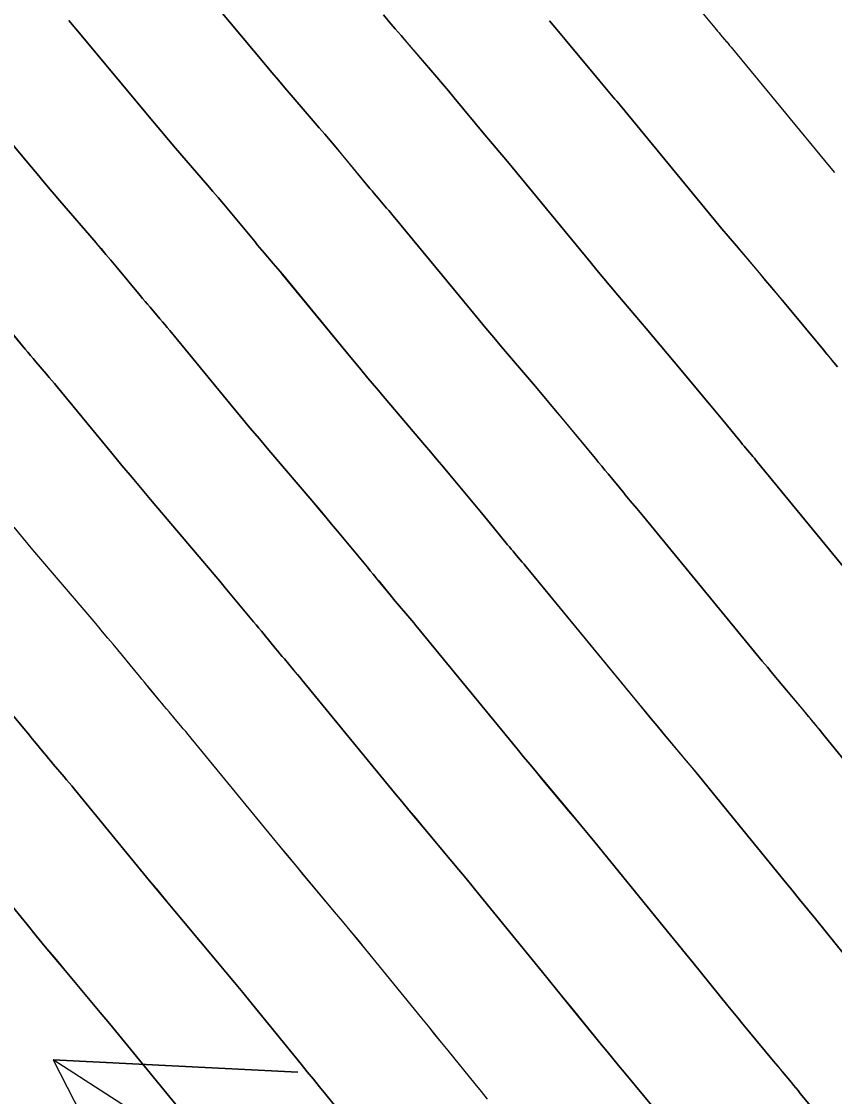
# Model space of a CAD drawing. Extents: x 954385 to 988206, y 1868364 to 1924553.
# Drawn here: x 956008.6 to 956028.52, y 1922881.17 to 1922907.52 of the extents above; entities that cross this region are included whole.
import ezdxf

# ---------------------------------------------------------------- set-up
doc = ezdxf.new("R2010")
doc.units = 0
for name, color, linetype in [('1', 7, 'Continuous'), ('Default', 7, 'Continuous'), ('Ex_Major Contours', 7, 'Continuous'), ('Ex_Minor Contours', 7, 'Continuous'), ('Slopes', 7, 'Continuous')]:
    doc.layers.add(name, color=color, linetype=linetype)

msp = doc.modelspace()

# ---------------------------------------------------------------- linework, layer by layer
at = {"layer": '1'}
for points in [[(956030.23, 1922887.608), (956028.255, 1922890.034), (956028.131, 1922890.186), (956028.006, 1922890.338), (956027.88, 1922890.489), (956027.754, 1922890.64), (956027.249, 1922891.242), (956027.123, 1922891.393), (956026.998, 1922891.544), (956026.872, 1922891.696), (956026.747, 1922891.847), (956023.834, 1922895.395), (956023.794, 1922895.443), (956023.754, 1922895.492), (956023.714, 1922895.54), (956023.673, 1922895.588), (956023.512, 1922895.779), (956023.471, 1922895.827), (956023.431, 1922895.875), (956023.391, 1922895.923), (956023.351, 1922895.972), (956022.967, 1922896.436), (956022.89, 1922896.53), (956022.813, 1922896.623), (956022.735, 1922896.717), (956022.658, 1922896.81), (956021.84, 1922897.798), (956021.678, 1922897.993), (956021.515, 1922898.188), (956021.352, 1922898.383), (956021.187, 1922898.577), (956020.36, 1922899.55), (956020.168, 1922899.778), (956019.977, 1922900.006), (956019.786, 1922900.234), (956019.596, 1922900.464), (956017.745, 1922902.712), (956017.695, 1922902.772), (956017.645, 1922902.833), (956017.594, 1922902.893), (956017.543, 1922902.953), (956017.338, 1922903.192), (956017.287, 1922903.252), (956017.236, 1922903.312), (956017.186, 1922903.373), (956017.135, 1922903.433), (956016.434, 1922904.281), (956016.299, 1922904.442), (956016.165, 1922904.602), (956016.029, 1922904.762), (956015.893, 1922904.921), (956015.208, 1922905.716), (956015.049, 1922905.902), (956014.89, 1922906.089), (956014.733, 1922906.276), (956014.576, 1922906.463), (956012.811, 1922908.581)], [(956024.641, 1922908.506), (956025.58, 1922907.373), (956025.616, 1922907.329), (956025.652, 1922907.286), (956025.689, 1922907.243), (956025.726, 1922907.199), (956025.873, 1922907.027), (956025.91, 1922906.984), (956025.947, 1922906.94), (956025.983, 1922906.897), (956026.019, 1922906.853), (956028.385, 1922903.98), (956028.516, 1922903.821)], [(956029.75, 1922892.924), (956026.623, 1922896.732), (956026.587, 1922896.774), (956026.552, 1922896.817), (956026.516, 1922896.86), (956026.48, 1922896.903), (956026.337, 1922897.073), (956026.301, 1922897.115), (956026.265, 1922897.158), (956026.23, 1922897.201), (956026.194, 1922897.244), (956025.777, 1922897.749), (956025.695, 1922897.848), (956025.614, 1922897.946), (956025.533, 1922898.045), (956025.451, 1922898.143), (956024.59, 1922899.183), (956024.419, 1922899.389), (956024.248, 1922899.594), (956024.076, 1922899.798), (956023.903, 1922900.002), (956023.211, 1922900.816), (956023.039, 1922901.02), (956022.867, 1922901.225), (956022.696, 1922901.43), (956022.526, 1922901.636), (956020.503, 1922904.092), (956020.458, 1922904.147), (956020.412, 1922904.202), (956020.366, 1922904.257), (956020.32, 1922904.311), (956020.134, 1922904.528), (956020.088, 1922904.582), (956020.042, 1922904.637), (956019.996, 1922904.691), (956019.95, 1922904.746), (956019.197, 1922905.657), (956019.055, 1922905.826), (956018.913, 1922905.995), (956018.771, 1922906.164), (956018.627, 1922906.331), (956018.043, 1922907.01), (956017.897, 1922907.179), (956017.753, 1922907.349), (956017.609, 1922907.52), (956017.466, 1922907.69)], [(956028.998, 1922884.355), (956028.049, 1922885.526), (956027.856, 1922885.764), (956027.662, 1922886.003), (956027.468, 1922886.242), (956027.274, 1922886.48), (956025.449, 1922888.721), (956025.309, 1922888.893), (956025.167, 1922889.064), (956025.026, 1922889.235), (956024.883, 1922889.406), (956024.313, 1922890.087), (956024.17, 1922890.257), (956024.028, 1922890.428), (956023.886, 1922890.599), (956023.745, 1922890.771), (956021.045, 1922894.058), (956021, 1922894.112), (956020.956, 1922894.166), (956020.911, 1922894.219), (956020.866, 1922894.273), (956020.687, 1922894.486), (956020.642, 1922894.539), (956020.597, 1922894.592), (956020.553, 1922894.646), (956020.508, 1922894.7), (956020.158, 1922895.124), (956020.085, 1922895.212), (956020.012, 1922895.301), (956019.938, 1922895.389), (956019.865, 1922895.478), (956019.091, 1922896.413), (956018.937, 1922896.598), (956018.783, 1922896.783), (956018.628, 1922896.967), (956018.472, 1922897.15), (956017.509, 1922898.284), (956017.297, 1922898.535), (956017.086, 1922898.786), (956016.876, 1922899.039), (956016.667, 1922899.292), (956014.987, 1922901.331), (956014.932, 1922901.398), (956014.877, 1922901.464), (956014.822, 1922901.529), (956014.766, 1922901.595), (956014.542, 1922901.856), (956014.486, 1922901.922), (956014.431, 1922901.988), (956014.375, 1922902.054), (956014.32, 1922902.12), (956013.671, 1922902.905), (956013.544, 1922903.057), (956013.416, 1922903.209), (956013.287, 1922903.361), (956013.158, 1922903.512), (956012.374, 1922904.423), (956012.201, 1922904.625), (956012.028, 1922904.828), (956011.856, 1922905.032), (956011.685, 1922905.236), (956010.101, 1922907.137), (956009.929, 1922907.343), (956009.756, 1922907.547)], [(956028.586, 1922899.062), (956028.501, 1922899.165), (956028.415, 1922899.269), (956028.33, 1922899.372), (956028.244, 1922899.475), (956027.283, 1922900.636), (956027.132, 1922900.818), (956026.98, 1922900.999), (956026.828, 1922901.18), (956026.675, 1922901.361), (956026.062, 1922902.082), (956025.91, 1922902.263), (956025.758, 1922902.444), (956025.606, 1922902.626), (956025.455, 1922902.808), (956023.261, 1922905.473), (956023.221, 1922905.522), (956023.179, 1922905.571), (956023.138, 1922905.62), (956023.097, 1922905.669), (956022.93, 1922905.864), (956022.888, 1922905.912), (956022.847, 1922905.961), (956022.806, 1922906.01), (956022.765, 1922906.06), (956021.92, 1922907.08), (956021.792, 1922907.234), (956021.662, 1922907.388), (956021.532, 1922907.542)], [(956007.391, 1922905.694), (956008.794, 1922904.009), (956008.979, 1922903.788), (956009.165, 1922903.567), (956009.352, 1922903.348), (956009.54, 1922903.129), (956010.424, 1922902.102), (956010.546, 1922901.959), (956010.667, 1922901.817), (956010.788, 1922901.673), (956010.908, 1922901.529), (956011.506, 1922900.806), (956011.565, 1922900.735), (956011.625, 1922900.663), (956011.686, 1922900.592), (956011.746, 1922900.521), (956011.989, 1922900.237), (956012.05, 1922900.166), (956012.11, 1922900.094), (956012.17, 1922900.023), (956012.229, 1922899.951), (956013.737, 1922898.119), (956013.966, 1922897.843), (956014.195, 1922897.567), (956014.426, 1922897.292), (956014.658, 1922897.019), (956015.757, 1922895.724), (956015.904, 1922895.551), (956016.05, 1922895.377), (956016.196, 1922895.203), (956016.341, 1922895.028), (956017.072, 1922894.145), (956017.141, 1922894.062), (956017.21, 1922893.978), (956017.279, 1922893.895), (956017.349, 1922893.811), (956017.665, 1922893.427), (956017.714, 1922893.368), (956017.763, 1922893.309), (956017.812, 1922893.251), (956017.862, 1922893.192), (956018.06, 1922892.957), (956018.109, 1922892.899), (956018.158, 1922892.84), (956018.207, 1922892.781), (956018.256, 1922892.722), (956020.743, 1922889.694), (956020.9, 1922889.503), (956021.058, 1922889.312), (956021.217, 1922889.121), (956021.376, 1922888.931), (956022.012, 1922888.172), (956022.171, 1922887.981), (956022.329, 1922887.791), (956022.486, 1922887.599), (956022.643, 1922887.408), (956024.317, 1922885.351), (956024.501, 1922885.126), (956024.684, 1922884.901), (956024.867, 1922884.676), (956025.049, 1922884.451), (956025.903, 1922883.399), (956026.024, 1922883.249), (956026.147, 1922883.099), (956026.27, 1922882.95), (956026.393, 1922882.801), (956027.025, 1922882.04), (956027.08, 1922881.975), (956027.134, 1922881.909), (956027.188, 1922881.843), (956027.243, 1922881.777), (956027.46, 1922881.514), (956027.514, 1922881.449), (956027.568, 1922881.383), (956027.623, 1922881.317), (956027.677, 1922881.251), (956028.253, 1922880.549)], [(956008.145, 1922900.153), (956008.691, 1922899.493), (956008.755, 1922899.416), (956008.82, 1922899.339), (956008.885, 1922899.262), (956008.95, 1922899.185), (956009.212, 1922898.879), (956009.277, 1922898.802), (956009.342, 1922898.725), (956009.407, 1922898.648), (956009.471, 1922898.57), (956010.813, 1922896.941), (956011.058, 1922896.644), (956011.305, 1922896.348), (956011.553, 1922896.053), (956011.802, 1922895.759), (956013.042, 1922894.298), (956013.18, 1922894.135), (956013.318, 1922893.972), (956013.455, 1922893.808), (956013.591, 1922893.643), (956014.279, 1922892.813), (956014.344, 1922892.734), (956014.409, 1922892.656), (956014.474, 1922892.577), (956014.539, 1922892.498), (956014.822, 1922892.155), (956014.876, 1922892.091), (956014.929, 1922892.027), (956014.983, 1922891.962), (956015.037, 1922891.898), (956015.253, 1922891.642), (956015.306, 1922891.578), (956015.36, 1922891.514), (956015.414, 1922891.45), (956015.467, 1922891.385), (956017.74, 1922888.617), (956017.914, 1922888.406), (956018.088, 1922888.195), (956018.263, 1922887.985), (956018.439, 1922887.775), (956019.141, 1922886.937), (956019.316, 1922886.728), (956019.491, 1922886.517), (956019.664, 1922886.306), (956019.837, 1922886.095), (956021.361, 1922884.223), (956021.534, 1922884.011), (956021.706, 1922883.8), (956021.878, 1922883.588), (956022.05, 1922883.376), (956022.807, 1922882.442), (956022.944, 1922882.273), (956023.082, 1922882.105), (956023.221, 1922881.936), (956023.36, 1922881.769), (956024.072, 1922880.911)], [(956020.017, 1922881.11), (956019.864, 1922881.298), (956019.711, 1922881.486), (956019.05, 1922882.301), (956018.889, 1922882.499), (956018.728, 1922882.698), (956018.566, 1922882.896), (956018.405, 1922883.094), (956017.031, 1922884.781), (956016.842, 1922885.013), (956016.652, 1922885.244), (956016.461, 1922885.474), (956016.27, 1922885.703), (956015.502, 1922886.62), (956015.31, 1922886.849), (956015.119, 1922887.079), (956014.928, 1922887.309), (956014.738, 1922887.54), (956012.678, 1922890.049), (956012.62, 1922890.118), (956012.562, 1922890.188), (956012.504, 1922890.258), (956012.446, 1922890.327), (956012.212, 1922890.605), (956012.153, 1922890.674), (956012.095, 1922890.744), (956012.037, 1922890.813), (956011.979, 1922890.883), (956011.73, 1922891.186), (956011.669, 1922891.259), (956011.608, 1922891.333), (956011.547, 1922891.407), (956011.486, 1922891.48), (956010.842, 1922892.258), (956010.714, 1922892.412), (956010.585, 1922892.566), (956010.456, 1922892.719), (956010.327, 1922892.872), (956008.879, 1922894.576), (956008.646, 1922894.852), (956008.414, 1922895.129)], [(956008.092, 1922890.874), (956008.693, 1922890.148), (956008.75, 1922890.079), (956008.807, 1922890.01), (956008.863, 1922889.942), (956008.92, 1922889.873), (956009.147, 1922889.598), (956009.204, 1922889.529), (956009.261, 1922889.461), (956009.318, 1922889.392), (956009.376, 1922889.324), (956009.639, 1922889.012), (956009.702, 1922888.937), (956009.764, 1922888.862), (956009.827, 1922888.787), (956009.889, 1922888.712), (956011.736, 1922886.463), (956011.942, 1922886.213), (956012.149, 1922885.963), (956012.357, 1922885.713), (956012.565, 1922885.464), (956013.399, 1922884.469), (956013.607, 1922884.22), (956013.814, 1922883.97), (956014.02, 1922883.72), (956014.225, 1922883.468), (956015.449, 1922881.966), (956015.599, 1922881.781), (956015.75, 1922881.596), (956015.9, 1922881.411), (956016.05, 1922881.226), (956016.651, 1922880.485)], [(956007.1, 1922887.375), (956008.733, 1922885.386), (956008.956, 1922885.116), (956009.179, 1922884.846), (956009.403, 1922884.577), (956009.628, 1922884.308), (956010.527, 1922883.235), (956010.752, 1922882.966), (956010.975, 1922882.697), (956011.198, 1922882.426), (956011.419, 1922882.155), (956012.492, 1922880.837)]]:
    msp.add_lwpolyline(points, dxfattribs=at)
at = {"layer": 'Default'}
msp.add_arc((955068.332, 1922107.114), 1145.916, 31.460692, 46.414195, dxfattribs=at)
at = {"layer": 'Ex_Major Contours'}
for points in [[(956024.641, 1922908.506), (956025.58, 1922907.373), (956025.616, 1922907.329), (956025.652, 1922907.286), (956025.689, 1922907.243), (956025.726, 1922907.199), (956025.874, 1922907.027), (956025.911, 1922906.984), (956025.947, 1922906.94), (956025.984, 1922906.897), (956026.02, 1922906.853), (956028.385, 1922903.98), (956028.516, 1922903.821)], [(956028.253, 1922880.549), (956027.677, 1922881.251), (956027.623, 1922881.317), (956027.568, 1922881.383), (956027.514, 1922881.449), (956027.46, 1922881.514), (956027.243, 1922881.778), (956027.189, 1922881.843), (956027.134, 1922881.909), (956027.08, 1922881.975), (956027.025, 1922882.04), (956026.393, 1922882.801), (956026.27, 1922882.95), (956026.147, 1922883.099), (956026.024, 1922883.249), (956025.902, 1922883.399), (956025.049, 1922884.45), (956024.867, 1922884.676), (956024.684, 1922884.901), (956024.501, 1922885.126), (956024.317, 1922885.351), (956022.642, 1922887.407), (956022.485, 1922887.599), (956022.328, 1922887.79), (956022.17, 1922887.981), (956022.011, 1922888.171), (956021.374, 1922888.931), (956021.215, 1922889.121), (956021.057, 1922889.311), (956020.899, 1922889.502), (956020.742, 1922889.693), (956018.256, 1922892.722), (956018.207, 1922892.781), (956018.158, 1922892.84), (956018.109, 1922892.899), (956018.06, 1922892.957), (956017.862, 1922893.192), (956017.813, 1922893.251), (956017.763, 1922893.309), (956017.714, 1922893.368), (956017.665, 1922893.427), (956017.348, 1922893.811), (956017.279, 1922893.894), (956017.21, 1922893.978), (956017.141, 1922894.062), (956017.072, 1922894.145), (956016.34, 1922895.028), (956016.195, 1922895.202), (956016.05, 1922895.377), (956015.903, 1922895.55), (956015.756, 1922895.724), (956014.658, 1922897.018), (956014.426, 1922897.292), (956014.195, 1922897.567), (956013.966, 1922897.843), (956013.737, 1922898.119), (956012.23, 1922899.951), (956012.17, 1922900.023), (956012.11, 1922900.095), (956012.05, 1922900.166), (956011.989, 1922900.237), (956011.746, 1922900.521), (956011.686, 1922900.592), (956011.625, 1922900.663), (956011.565, 1922900.735), (956011.505, 1922900.807), (956010.907, 1922901.529), (956010.787, 1922901.673), (956010.666, 1922901.816), (956010.545, 1922901.959), (956010.423, 1922902.102), (956009.539, 1922903.129), (956009.352, 1922903.347), (956009.165, 1922903.567), (956008.979, 1922903.788), (956008.794, 1922904.009), (956007.391, 1922905.694)]]:
    msp.add_lwpolyline(points, dxfattribs=at)
at = {"layer": 'Ex_Minor Contours'}
for points in [[(956012.811, 1922908.581), (956014.575, 1922906.463), (956014.732, 1922906.275), (956014.89, 1922906.088), (956015.048, 1922905.902), (956015.208, 1922905.716), (956015.892, 1922904.921), (956016.028, 1922904.762), (956016.164, 1922904.602), (956016.299, 1922904.442), (956016.433, 1922904.28), (956017.135, 1922903.433), (956017.185, 1922903.373), (956017.236, 1922903.312), (956017.287, 1922903.252), (956017.338, 1922903.192), (956017.543, 1922902.953), (956017.594, 1922902.893), (956017.645, 1922902.833), (956017.696, 1922902.772), (956017.746, 1922902.712), (956019.596, 1922900.463), (956019.786, 1922900.234), (956019.976, 1922900.005), (956020.168, 1922899.777), (956020.36, 1922899.55), (956021.187, 1922898.576), (956021.351, 1922898.382), (956021.514, 1922898.188), (956021.677, 1922897.993), (956021.84, 1922897.797), (956022.658, 1922896.81), (956022.735, 1922896.717), (956022.813, 1922896.623), (956022.89, 1922896.53), (956022.967, 1922896.436), (956023.351, 1922895.972), (956023.391, 1922895.923), (956023.431, 1922895.875), (956023.472, 1922895.827), (956023.512, 1922895.779), (956023.674, 1922895.588), (956023.714, 1922895.54), (956023.754, 1922895.492), (956023.794, 1922895.443), (956023.834, 1922895.395), (956026.746, 1922891.847), (956026.871, 1922891.695), (956026.997, 1922891.544), (956027.122, 1922891.393), (956027.248, 1922891.242), (956027.753, 1922890.639), (956027.879, 1922890.489), (956028.005, 1922890.337), (956028.13, 1922890.186), (956028.254, 1922890.033), (956030.23, 1922887.608)], [(956017.466, 1922907.69), (956017.609, 1922907.519), (956017.752, 1922907.349), (956017.897, 1922907.179), (956018.042, 1922907.01), (956018.626, 1922906.331), (956018.77, 1922906.163), (956018.913, 1922905.995), (956019.055, 1922905.826), (956019.196, 1922905.656), (956019.95, 1922904.746), (956019.996, 1922904.692), (956020.042, 1922904.637), (956020.088, 1922904.582), (956020.134, 1922904.528), (956020.32, 1922904.311), (956020.366, 1922904.257), (956020.412, 1922904.202), (956020.458, 1922904.147), (956020.504, 1922904.092), (956022.526, 1922901.636), (956022.696, 1922901.43), (956022.867, 1922901.224), (956023.039, 1922901.02), (956023.211, 1922900.816), (956023.902, 1922900.001), (956024.075, 1922899.798), (956024.247, 1922899.593), (956024.418, 1922899.388), (956024.589, 1922899.183), (956025.451, 1922898.143), (956025.533, 1922898.044), (956025.614, 1922897.946), (956025.696, 1922897.847), (956025.777, 1922897.749), (956026.194, 1922897.244), (956026.23, 1922897.201), (956026.265, 1922897.158), (956026.301, 1922897.116), (956026.337, 1922897.073), (956026.481, 1922896.903), (956026.516, 1922896.86), (956026.552, 1922896.817), (956026.588, 1922896.774), (956026.623, 1922896.732), (956029.749, 1922892.924)], [(956009.756, 1922907.547), (956009.929, 1922907.343), (956010.101, 1922907.137), (956011.685, 1922905.236), (956011.856, 1922905.031), (956012.027, 1922904.828), (956012.2, 1922904.625), (956012.373, 1922904.422), (956013.157, 1922903.511), (956013.287, 1922903.361), (956013.415, 1922903.209), (956013.543, 1922903.057), (956013.67, 1922902.905), (956014.32, 1922902.12), (956014.375, 1922902.054), (956014.431, 1922901.988), (956014.486, 1922901.922), (956014.542, 1922901.857), (956014.766, 1922901.595), (956014.822, 1922901.53), (956014.878, 1922901.464), (956014.933, 1922901.398), (956014.988, 1922901.331), (956016.667, 1922899.291), (956016.876, 1922899.038), (956017.086, 1922898.786), (956017.297, 1922898.535), (956017.509, 1922898.284), (956018.472, 1922897.15), (956018.627, 1922896.966), (956018.782, 1922896.782), (956018.936, 1922896.597), (956019.09, 1922896.412), (956019.865, 1922895.478), (956019.938, 1922895.389), (956020.012, 1922895.301), (956020.085, 1922895.212), (956020.158, 1922895.124), (956020.508, 1922894.7), (956020.553, 1922894.646), (956020.597, 1922894.592), (956020.642, 1922894.539), (956020.687, 1922894.486), (956020.867, 1922894.273), (956020.912, 1922894.219), (956020.956, 1922894.166), (956021.001, 1922894.112), (956021.045, 1922894.058), (956023.744, 1922890.77), (956023.885, 1922890.599), (956024.027, 1922890.428), (956024.169, 1922890.257), (956024.311, 1922890.086), (956024.882, 1922889.405), (956025.024, 1922889.235), (956025.166, 1922889.064), (956025.307, 1922888.892), (956025.448, 1922888.72), (956027.274, 1922886.48), (956027.468, 1922886.241), (956027.662, 1922886.003), (956027.856, 1922885.764), (956028.049, 1922885.526), (956028.998, 1922884.355)], [(956021.531, 1922907.541), (956021.662, 1922907.388), (956021.791, 1922907.234), (956021.92, 1922907.08), (956022.765, 1922906.06), (956022.806, 1922906.011), (956022.847, 1922905.961), (956022.888, 1922905.912), (956022.93, 1922905.864), (956023.097, 1922905.669), (956023.138, 1922905.62), (956023.18, 1922905.571), (956023.221, 1922905.522), (956023.262, 1922905.473), (956025.455, 1922902.808), (956025.606, 1922902.625), (956025.757, 1922902.444), (956025.909, 1922902.262), (956026.062, 1922902.082), (956026.674, 1922901.36), (956026.827, 1922901.18), (956026.98, 1922900.999), (956027.131, 1922900.817), (956027.283, 1922900.635), (956028.244, 1922899.475), (956028.33, 1922899.372), (956028.415, 1922899.268), (956028.501, 1922899.165), (956028.586, 1922899.062)], [(956024.072, 1922880.911), (956023.359, 1922881.769), (956023.22, 1922881.936), (956023.082, 1922882.105), (956022.944, 1922882.273), (956022.806, 1922882.442), (956022.05, 1922883.375), (956021.878, 1922883.587), (956021.706, 1922883.799), (956021.533, 1922884.011), (956021.361, 1922884.223), (956019.836, 1922886.094), (956019.663, 1922886.306), (956019.489, 1922886.517), (956019.315, 1922886.727), (956019.14, 1922886.937), (956018.437, 1922887.775), (956018.262, 1922887.985), (956018.087, 1922888.195), (956017.913, 1922888.406), (956017.739, 1922888.617), (956015.467, 1922891.385), (956015.414, 1922891.45), (956015.36, 1922891.514), (956015.307, 1922891.578), (956015.253, 1922891.642), (956015.037, 1922891.898), (956014.983, 1922891.962), (956014.929, 1922892.027), (956014.876, 1922892.091), (956014.822, 1922892.155), (956014.539, 1922892.498), (956014.474, 1922892.577), (956014.409, 1922892.655), (956014.344, 1922892.734), (956014.279, 1922892.813), (956013.591, 1922893.643), (956013.454, 1922893.807), (956013.317, 1922893.971), (956013.179, 1922894.135), (956013.041, 1922894.298), (956011.801, 1922895.758), (956011.553, 1922896.053), (956011.305, 1922896.348), (956011.058, 1922896.644), (956010.813, 1922896.941), (956009.472, 1922898.57), (956009.408, 1922898.648), (956009.343, 1922898.725), (956009.278, 1922898.802), (956009.213, 1922898.879), (956008.95, 1922899.185), (956008.885, 1922899.262), (956008.82, 1922899.339), (956008.755, 1922899.416), (956008.69, 1922899.493), (956008.144, 1922900.153)], [(956020.017, 1922881.11), (956019.864, 1922881.297), (956019.711, 1922881.485), (956019.05, 1922882.3), (956018.889, 1922882.499), (956018.728, 1922882.697), (956018.566, 1922882.896), (956018.405, 1922883.094), (956017.03, 1922884.781), (956016.841, 1922885.012), (956016.651, 1922885.243), (956016.46, 1922885.473), (956016.269, 1922885.703), (956015.501, 1922886.619), (956015.309, 1922886.849), (956015.118, 1922887.079), (956014.927, 1922887.309), (956014.737, 1922887.54), (956012.678, 1922890.048), (956012.62, 1922890.118), (956012.562, 1922890.188), (956012.504, 1922890.258), (956012.446, 1922890.327), (956012.212, 1922890.605), (956012.153, 1922890.674), (956012.095, 1922890.744), (956012.037, 1922890.813), (956011.979, 1922890.883), (956011.729, 1922891.186), (956011.669, 1922891.259), (956011.608, 1922891.333), (956011.547, 1922891.407), (956011.486, 1922891.48), (956010.841, 1922892.258), (956010.713, 1922892.412), (956010.585, 1922892.565), (956010.456, 1922892.719), (956010.326, 1922892.872), (956008.879, 1922894.576), (956008.646, 1922894.852), (956008.414, 1922895.128)], [(956016.651, 1922880.485), (956016.05, 1922881.225), (956015.9, 1922881.411), (956015.749, 1922881.596), (956015.599, 1922881.781), (956015.448, 1922881.966), (956014.224, 1922883.468), (956014.019, 1922883.719), (956013.813, 1922883.97), (956013.605, 1922884.22), (956013.397, 1922884.469), (956012.564, 1922885.464), (956012.355, 1922885.713), (956012.148, 1922885.962), (956011.941, 1922886.212), (956011.735, 1922886.463), (956009.889, 1922888.712), (956009.827, 1922888.787), (956009.764, 1922888.862), (956009.702, 1922888.937), (956009.639, 1922889.012), (956009.376, 1922889.324), (956009.318, 1922889.392), (956009.261, 1922889.461), (956009.204, 1922889.529), (956009.147, 1922889.598), (956008.92, 1922889.873), (956008.863, 1922889.942), (956008.806, 1922890.01), (956008.749, 1922890.079), (956008.693, 1922890.148), (956008.091, 1922890.873)], [(956012.492, 1922880.837), (956011.418, 1922882.155), (956011.197, 1922882.426), (956010.974, 1922882.696), (956010.751, 1922882.966), (956010.526, 1922883.234), (956009.627, 1922884.308), (956009.402, 1922884.577), (956009.178, 1922884.846), (956008.955, 1922885.116), (956008.733, 1922885.386), (956007.1, 1922887.375)]]:
    msp.add_lwpolyline(points, dxfattribs=at)
at = {"layer": 'Slopes'}
msp.add_lwpolyline([(956107.131, 1922818.928), (956009.373, 1922882.069), (956015.366, 1922881.77), (956009.373, 1922882.069), (956012.11, 1922876.73)], dxfattribs=at)

doc.saveas('drawing.dxf')
